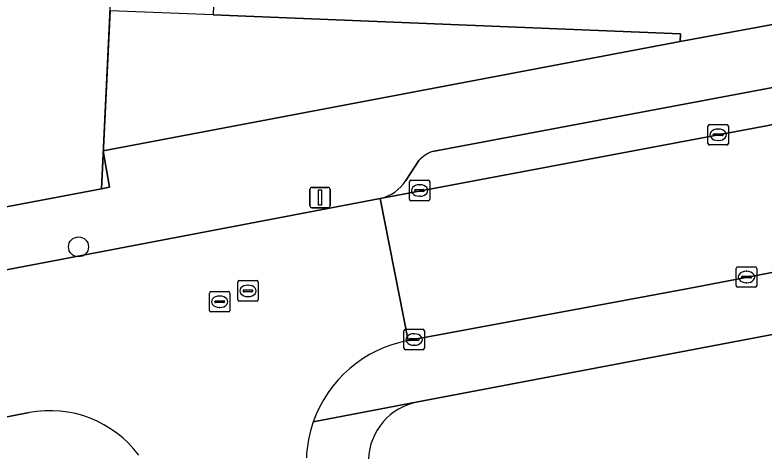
# Model space of a CAD drawing. Extents: x 160077 to 160948, y 386481 to 387498.
# Drawn here: x 160670.27 to 160706.93, y 386784.61 to 386805.96 of the extents above; entities that cross this region are included whole.
import ezdxf

# ---------------------------------------------------------------- set-up
doc = ezdxf.new("R2010")
doc.units = 0
for name, color, linetype in [('IMGEO_Boom', 7, 'Continuous'), ('IMGEO_Erf', 7, 'Continuous'), ('IMGEO_Groenvoorziening', 7, 'Continuous'), ('IMGEO_Hek', 7, 'Continuous'), ('IMGEO_Kolk', 7, 'Continuous'), ('IMGEO_Lichtmast', 7, 'Continuous'), ('IMGEO_Parkeervlak_open', 7, 'Continuous'), ('IMGEO_Rijbaan_lokaal_open', 7, 'Continuous'), ('IMGEO_Rioolput', 7, 'Continuous'), ('IMGEO_Voetpad_open', 7, 'Continuous')]:
    doc.layers.add(name, color=color, linetype=linetype)

msp = doc.modelspace()

# ---------------------------------------------------------------- linework, layer by layer
at = {"layer": 'IMGEO_Boom'}
msp.add_circle((160673.384, 386794.608), 0.489, dxfattribs=at)
at = {"layer": 'IMGEO_Erf'}
msp.add_lwpolyline([(160674.502, 386797.454), (160674.929, 386806.169), (160675.07, 386809.047), (160675.272, 386814.07), (160675.716, 386825.063), (160675.794, 386826.947), (160675.891, 386829.313), (160676.542, 386845.055), (160676.555, 386845.381), (160668.235, 386845.73), (160669.487, 386869.91), (160666.813, 386871.238), (160603.434, 386849.369), (160600.755, 386785.404), (160608.542, 386785.099), (160611.61, 386785.659), (160625.143, 386788.129), (160667.256, 386796.073)], close=True, dxfattribs=at)
msp.add_lwpolyline([(160723.157, 386793.323), (160689.994, 386787.02)], dxfattribs=at)
msp.add_arc((160690.549, 386784.091), 2.981, 100.7384, 177.7207, dxfattribs=at)
at = {"layer": 'IMGEO_Groenvoorziening'}
msp.add_lwpolyline([(160702.849, 386805.045), (160679.98, 386805.966), (160674.929, 386806.169), (160674.502, 386797.454), (160674.9, 386797.53), (160674.597, 386799.312), (160702.825, 386804.662)], close=True, dxfattribs=at)
at = {"layer": 'IMGEO_Hek'}
msp.add_lwpolyline([(160674.502, 386797.454), (160675.07, 386809.047)], dxfattribs=at)
at = {"layer": 'IMGEO_Kolk'}
for p, q in [((160704.186, 386799.67), (160704.186, 386800.522)), ((160704.261, 386800.596), (160705.113, 386800.596)), ((160705.187, 386800.522), (160705.187, 386799.67)), ((160704.445, 386800.09), (160704.445, 386800.102)), ((160704.883, 386800.053), (160704.485, 386800.053)), ((160704.488, 386800.139), (160704.886, 386800.139)), ((160704.674, 386800.376), (160704.699, 386800.376)), ((160704.929, 386800.102), (160704.929, 386800.09)), ((160704.697, 386799.816), (160704.672, 386799.816)), ((160705.113, 386799.596), (160704.261, 386799.596)), ((160689.65, 386797.869), (160690.502, 386797.869)), ((160689.575, 386796.943), (160689.575, 386797.795)), ((160690.063, 386797.649), (160690.088, 386797.649)), ((160690.576, 386797.795), (160690.576, 386796.943)), ((160689.834, 386797.363), (160689.834, 386797.375)), ((160690.272, 386797.326), (160689.874, 386797.326)), ((160689.877, 386797.412), (160690.275, 386797.412)), ((160690.086, 386797.089), (160690.061, 386797.089)), ((160690.318, 386797.375), (160690.318, 386797.363)), ((160690.502, 386796.869), (160689.65, 386796.869)), ((160705.573, 386792.705), (160705.573, 386793.557)), ((160705.648, 386793.631), (160706.5, 386793.631)), ((160706.574, 386793.557), (160706.574, 386792.705)), ((160705.832, 386793.125), (160705.832, 386793.137)), ((160706.27, 386793.088), (160705.872, 386793.088)), ((160705.875, 386793.174), (160706.273, 386793.174)), ((160706.061, 386793.411), (160706.086, 386793.411)), ((160706.316, 386793.137), (160706.316, 386793.125)), ((160706.084, 386792.851), (160706.059, 386792.851)), ((160679.792, 386791.497), (160679.792, 386792.349)), ((160679.867, 386792.423), (160680.719, 386792.423)), ((160680.793, 386792.349), (160680.793, 386791.497)), ((160706.5, 386792.631), (160705.648, 386792.631)), ((160680.094, 386791.966), (160680.492, 386791.966)), ((160680.28, 386792.203), (160680.305, 386792.203)), ((160680.051, 386791.917), (160680.051, 386791.929)), ((160680.489, 386791.88), (160680.091, 386791.88)), ((160680.303, 386791.643), (160680.278, 386791.643)), ((160680.535, 386791.929), (160680.535, 386791.917)), ((160680.719, 386791.423), (160679.867, 386791.423)), ((160689.309, 386789.646), (160689.309, 386790.498)), ((160689.384, 386790.572), (160690.236, 386790.572)), ((160690.31, 386790.498), (160690.31, 386789.646)), ((160689.611, 386790.115), (160690.009, 386790.115)), ((160689.797, 386790.352), (160689.822, 386790.352)), ((160689.568, 386790.066), (160689.568, 386790.078)), ((160690.006, 386790.029), (160689.608, 386790.029)), ((160689.82, 386789.792), (160689.795, 386789.792)), ((160690.052, 386790.078), (160690.052, 386790.066)), ((160690.236, 386789.572), (160689.384, 386789.572))]:
    msp.add_line(p, q, dxfattribs=at)
for points in [[(160704.186, 386799.67), (160704.186, 386800.522)], [(160704.261, 386800.596), (160705.113, 386800.596)], [(160705.187, 386800.522), (160705.187, 386799.67)], [(160705.113, 386799.596), (160704.261, 386799.596)], [(160689.65, 386797.869), (160690.502, 386797.869)], [(160689.575, 386796.943), (160689.575, 386797.795)], [(160690.576, 386797.795), (160690.576, 386796.943)], [(160690.502, 386796.869), (160689.65, 386796.869)], [(160705.573, 386792.705), (160705.573, 386793.557)], [(160705.648, 386793.631), (160706.5, 386793.631)], [(160706.574, 386793.557), (160706.574, 386792.705)], [(160679.792, 386791.497), (160679.792, 386792.349)], [(160679.867, 386792.423), (160680.719, 386792.423)], [(160680.793, 386792.349), (160680.793, 386791.497)], [(160706.5, 386792.631), (160705.648, 386792.631)], [(160680.719, 386791.423), (160679.867, 386791.423)], [(160689.309, 386789.646), (160689.309, 386790.498)], [(160689.384, 386790.572), (160690.236, 386790.572)], [(160690.31, 386790.498), (160690.31, 386789.646)], [(160690.236, 386789.572), (160689.384, 386789.572)]]:
    msp.add_lwpolyline(points, dxfattribs=at)
for centre, radius, start, end in [((160704.263, 386800.52), 0.0765, 91.552, 178.448), ((160704.263, 386800.52), 0.0765, 91.552, 178.448), ((160705.111, 386800.52), 0.0765, 1.552, 88.448), ((160705.111, 386800.52), 0.0765, 1.552, 88.448), ((160704.485, 386800.099), 0.0403, 85.8775, 175.7526), ((160704.482, 386800.089), 0.0366, 178.938, 274.7102), ((160704.886, 386800.096), 0.043, 264.8664, 352.4533), ((160704.89, 386800.101), 0.0386, 1.7309, 96.639), ((160704.263, 386799.672), 0.0765, 181.552, 268.448), ((160704.263, 386799.672), 0.0765, 181.552, 268.448), ((160705.111, 386799.672), 0.0765, 271.552, 358.448), ((160705.111, 386799.672), 0.0765, 271.552, 358.448), ((160689.652, 386797.793), 0.0765, 91.552, 178.448), ((160689.652, 386797.793), 0.0765, 91.552, 178.448), ((160690.5, 386797.793), 0.0765, 1.552, 88.448), ((160690.5, 386797.793), 0.0765, 1.552, 88.448), ((160689.874, 386797.372), 0.0403, 85.8775, 175.7526), ((160689.871, 386797.362), 0.0366, 178.938, 274.7102), ((160690.275, 386797.369), 0.043, 264.8664, 352.4533), ((160690.279, 386797.374), 0.0386, 1.7309, 96.639), ((160689.652, 386796.945), 0.0765, 181.552, 268.448), ((160689.652, 386796.945), 0.0765, 181.552, 268.448), ((160690.5, 386796.945), 0.0765, 271.552, 358.448), ((160690.5, 386796.945), 0.0765, 271.552, 358.448), ((160705.65, 386793.555), 0.0765, 91.552, 178.448), ((160705.65, 386793.555), 0.0765, 91.552, 178.448), ((160706.498, 386793.555), 0.0765, 1.552, 88.448), ((160706.498, 386793.555), 0.0765, 1.552, 88.448), ((160705.872, 386793.134), 0.0403, 85.8775, 175.7526), ((160705.869, 386793.124), 0.0366, 178.938, 274.7102), ((160706.273, 386793.131), 0.043, 264.8664, 352.4533), ((160706.277, 386793.136), 0.0386, 1.7309, 96.639), ((160705.65, 386792.707), 0.0765, 181.552, 268.448), ((160705.65, 386792.707), 0.0765, 181.552, 268.448), ((160706.498, 386792.707), 0.0765, 271.552, 358.448), ((160706.498, 386792.707), 0.0765, 271.552, 358.448), ((160679.869, 386792.347), 0.0765, 91.552, 178.448), ((160679.869, 386792.347), 0.0765, 91.552, 178.448), ((160680.717, 386792.347), 0.0765, 1.552, 88.448), ((160680.717, 386792.347), 0.0765, 1.552, 88.448), ((160680.091, 386791.926), 0.0403, 85.8775, 175.7526), ((160680.496, 386791.928), 0.0386, 1.7309, 96.639), ((160680.088, 386791.916), 0.0366, 178.938, 274.7102), ((160680.492, 386791.923), 0.043, 264.8664, 352.4533), ((160679.869, 386791.499), 0.0765, 181.552, 268.448), ((160679.869, 386791.499), 0.0765, 181.552, 268.448), ((160680.717, 386791.499), 0.0765, 271.552, 358.448), ((160680.717, 386791.499), 0.0765, 271.552, 358.448), ((160689.386, 386790.496), 0.0765, 91.552, 178.448), ((160689.386, 386790.496), 0.0765, 91.552, 178.448), ((160690.234, 386790.496), 0.0765, 1.552, 88.448), ((160690.234, 386790.496), 0.0765, 1.552, 88.448), ((160689.608, 386790.075), 0.0403, 85.8775, 175.7526), ((160690.013, 386790.077), 0.0386, 1.7309, 96.639), ((160689.605, 386790.065), 0.0366, 178.938, 274.7102), ((160690.009, 386790.072), 0.043, 264.8664, 352.4533), ((160689.386, 386789.648), 0.0765, 181.552, 268.448), ((160689.386, 386789.648), 0.0765, 181.552, 268.448), ((160690.234, 386789.648), 0.0765, 271.552, 358.448), ((160690.234, 386789.648), 0.0765, 271.552, 358.448)]:
    msp.add_arc(centre, radius, start, end, dxfattribs=at)
for centre, major_axis, ratio, start_param, end_param in [((160704.673, 386800.096), (-0.387, 0.002), 0.722429, 4.712389, 7.853982), ((160704.698, 386800.096), (-0.39, 0.002), 0.717154, 1.570796, 4.712389), ((160690.062, 386797.369), (-0.387, 0.002), 0.722429, 4.712389, 7.853982), ((160690.087, 386797.369), (-0.39, 0.002), 0.717154, 1.570796, 4.712389), ((160706.06, 386793.131), (-0.387, 0.002), 0.722429, 4.712389, 7.853982), ((160706.085, 386793.131), (-0.39, 0.002), 0.717154, 1.570796, 4.712389), ((160680.279, 386791.923), (-0.387, 0.002), 0.722429, 4.712389, 7.853982), ((160680.304, 386791.923), (-0.39, 0.002), 0.717154, 1.570796, 4.712389), ((160689.796, 386790.072), (-0.387, 0.002), 0.722429, 4.712389, 7.853982), ((160689.821, 386790.072), (-0.39, 0.002), 0.717154, 1.570796, 4.712389)]:
    msp.add_ellipse(centre, major_axis=major_axis, ratio=ratio, start_param=start_param, end_param=end_param, dxfattribs=at)
at = {"layer": 'IMGEO_Lichtmast'}
for p, q in [((160684.807, 386797.521), (160685.597, 386797.521)), ((160685.597, 386797.521), (160684.807, 386797.521)), ((160684.707, 386796.621), (160684.707, 386797.421)), ((160684.707, 386797.421), (160684.707, 386796.621)), ((160685.697, 386797.421), (160685.697, 386796.621)), ((160685.697, 386796.621), (160685.697, 386797.421)), ((160685.597, 386796.521), (160684.807, 386796.521)), ((160684.807, 386796.521), (160685.597, 386796.521))]:
    msp.add_line(p, q, dxfattribs=at)
msp.add_lwpolyline([(160685.127, 386797.396), (160685.277, 386797.396), (160685.277, 386796.646), (160685.127, 386796.646), (160685.127, 386797.396)], dxfattribs=at)
for centre, start, end in [((160684.807, 386797.421), 90, 180), ((160684.807, 386797.421), 90, 180), ((160685.597, 386797.421), 0, 90), ((160685.597, 386797.421), 360, 90), ((160684.807, 386796.621), 180, 270), ((160684.807, 386796.621), 180, 270), ((160685.597, 386796.621), 270, 0), ((160685.597, 386796.621), 270, 0)]:
    msp.add_arc(centre, 0.1, start, end, dxfattribs=at)
at = {"layer": 'IMGEO_Parkeervlak_open'}
for points in [[(160723.084, 386804.222), (160722.097, 386804.906), (160721.743, 386805.014), (160721.334, 386805.037), (160690.701, 386799.277)], [(160688.143, 386796.981), (160724.562, 386803.836)], [(160690.043, 386798.832), (160689.399, 386797.858)]]:
    msp.add_lwpolyline(points, dxfattribs=at)
for centre, radius, start, end in [((160691.216, 386797.806), 1.559, 109.3079, 138.8325), ((160687.735, 386798.903), 1.964, 281.9738, 327.8754)]:
    msp.add_arc(centre, radius, start, end, dxfattribs=at)
at = {"layer": 'IMGEO_Rijbaan_lokaal_open'}
msp.add_lwpolyline([(160723.473, 386796.424), (160725.97, 386796.829), (160724.679, 386803.863), (160724.562, 386803.836), (160688.143, 386796.981), (160689.509, 386790.017), (160703.228, 386792.574), (160718.559, 386795.509), (160719.896, 386795.758)], close=True, dxfattribs=at)
msp.add_lwpolyline([(160689.509, 386790.017), (160688.143, 386796.981), (160668.208, 386793.175), (160669.548, 386786.218), (160670.969, 386786.492)], dxfattribs=at)
for centre, radius, start, end in [((160690.629, 386784.02), 6.101, 100.5764, 160.6608), ((160671.991, 386781.179), 5.41, 36.6018, 100.8931), ((160690.676, 386784.014), 6.147, 160.7553, 177.5747)]:
    msp.add_arc(centre, radius, start, end, dxfattribs=at)
at = {"layer": 'IMGEO_Rioolput'}
for p, q in [((160681.177, 386792.028), (160681.177, 386792.88)), ((160681.252, 386792.954), (160682.104, 386792.954)), ((160681.665, 386792.734), (160681.69, 386792.734)), ((160682.178, 386792.88), (160682.178, 386792.028)), ((160681.436, 386792.448), (160681.436, 386792.46)), ((160681.874, 386792.411), (160681.476, 386792.411)), ((160681.479, 386792.497), (160681.877, 386792.497)), ((160681.92, 386792.46), (160681.92, 386792.448)), ((160682.104, 386791.954), (160681.252, 386791.954)), ((160681.688, 386792.174), (160681.663, 386792.174))]:
    msp.add_line(p, q, dxfattribs=at)
for points in [[(160681.177, 386792.028), (160681.177, 386792.88)], [(160681.252, 386792.954), (160682.104, 386792.954)], [(160682.178, 386792.88), (160682.178, 386792.028)], [(160682.104, 386791.954), (160681.252, 386791.954)]]:
    msp.add_lwpolyline(points, dxfattribs=at)
for centre, radius, start, end in [((160681.254, 386792.878), 0.0765, 91.552, 178.448), ((160681.254, 386792.878), 0.0765, 91.552, 178.448), ((160682.102, 386792.878), 0.0765, 1.552, 88.448), ((160682.102, 386792.878), 0.0765, 1.552, 88.448), ((160681.476, 386792.457), 0.0403, 85.8775, 175.7526), ((160681.473, 386792.447), 0.0366, 178.938, 274.7102), ((160681.877, 386792.454), 0.043, 264.8664, 352.4533), ((160681.881, 386792.459), 0.0386, 1.7309, 96.639), ((160681.254, 386792.03), 0.0765, 181.552, 268.448), ((160681.254, 386792.03), 0.0765, 181.552, 268.448), ((160682.102, 386792.03), 0.0765, 271.552, 358.448), ((160682.102, 386792.03), 0.0765, 271.552, 358.448)]:
    msp.add_arc(centre, radius, start, end, dxfattribs=at)
for centre, major_axis, ratio, start_param, end_param in [((160681.664, 386792.454), (-0.387, 0.002), 0.722429, 4.712389, 7.853982), ((160681.689, 386792.454), (-0.39, 0.002), 0.717154, 1.570796, 4.712389)]:
    msp.add_ellipse(centre, major_axis=major_axis, ratio=ratio, start_param=start_param, end_param=end_param, dxfattribs=at)
at = {"layer": 'IMGEO_Voetpad_open'}
for points in [[(160722.155, 386808.242), (160721.453, 386808.14), (160721.441, 386808.138), (160711.175, 386806.204), (160704.872, 386805.04), (160702.825, 386804.662), (160674.597, 386799.312), (160674.9, 386797.53), (160674.502, 386797.454), (160667.256, 386796.073), (160625.143, 386788.129), (160611.61, 386785.659), (160611.261, 386774.569), (160611.199, 386773.064), (160614.688, 386772.962)], [(160690.701, 386799.277), (160721.334, 386805.037), (160721.743, 386805.014), (160722.097, 386804.906), (160723.084, 386804.222)], [(160689.399, 386797.858), (160690.043, 386798.832)], [(160624.827, 386784.77), (160668.208, 386793.175), (160688.143, 386796.981)], [(160726.113, 386793.887), (160725.97, 386796.829), (160723.473, 386796.424), (160723.545, 386796.053), (160719.975, 386795.352), (160719.896, 386795.758), (160718.559, 386795.509), (160703.228, 386792.574), (160689.509, 386790.017)], [(160684.872, 386786.04), (160689.988, 386787.027), (160689.994, 386787.02), (160723.157, 386793.323), (160726.113, 386793.887)], [(160689.994, 386787.02), (160689.988, 386787.027), (160684.872, 386786.04)], [(160670.969, 386786.492), (160669.548, 386786.218), (160651.129, 386782.673), (160630.902, 386778.879), (160630.993, 386778.388), (160627.299, 386777.696), (160627.208, 386778.187), (160625.744, 386777.912), (160625.356, 386777.823), (160624.977, 386777.704), (160624.671, 386772.055), (160624.696, 386772.042)]]:
    msp.add_lwpolyline(points, dxfattribs=at)
msp.add_lwpolyline([(160680.037, 386807.699), (160679.98, 386805.966), (160702.849, 386805.045), (160702.825, 386804.662), (160704.872, 386805.04), (160711.175, 386806.204), (160706.275, 386806.546), (160705.056, 386806.615), (160704.021, 386806.674), (160694.244, 386807.065), (160693.019, 386807.129), (160692.02, 386807.182), (160682.232, 386807.601), (160680.984, 386807.657)], close=True, dxfattribs=at)
for centre, radius, start, end in [((160691.216, 386797.806), 1.559, 109.3079, 138.8325), ((160687.735, 386798.903), 1.964, 281.9738, 327.8754), ((160690.629, 386784.02), 6.101, 100.5764, 160.6608), ((160690.549, 386784.091), 2.981, 100.7384, 177.7207), ((160671.991, 386781.179), 5.41, 36.6018, 100.8931), ((160690.676, 386784.014), 6.147, 160.7553, 177.5747)]:
    msp.add_arc(centre, radius, start, end, dxfattribs=at)

doc.saveas('drawing.dxf')
